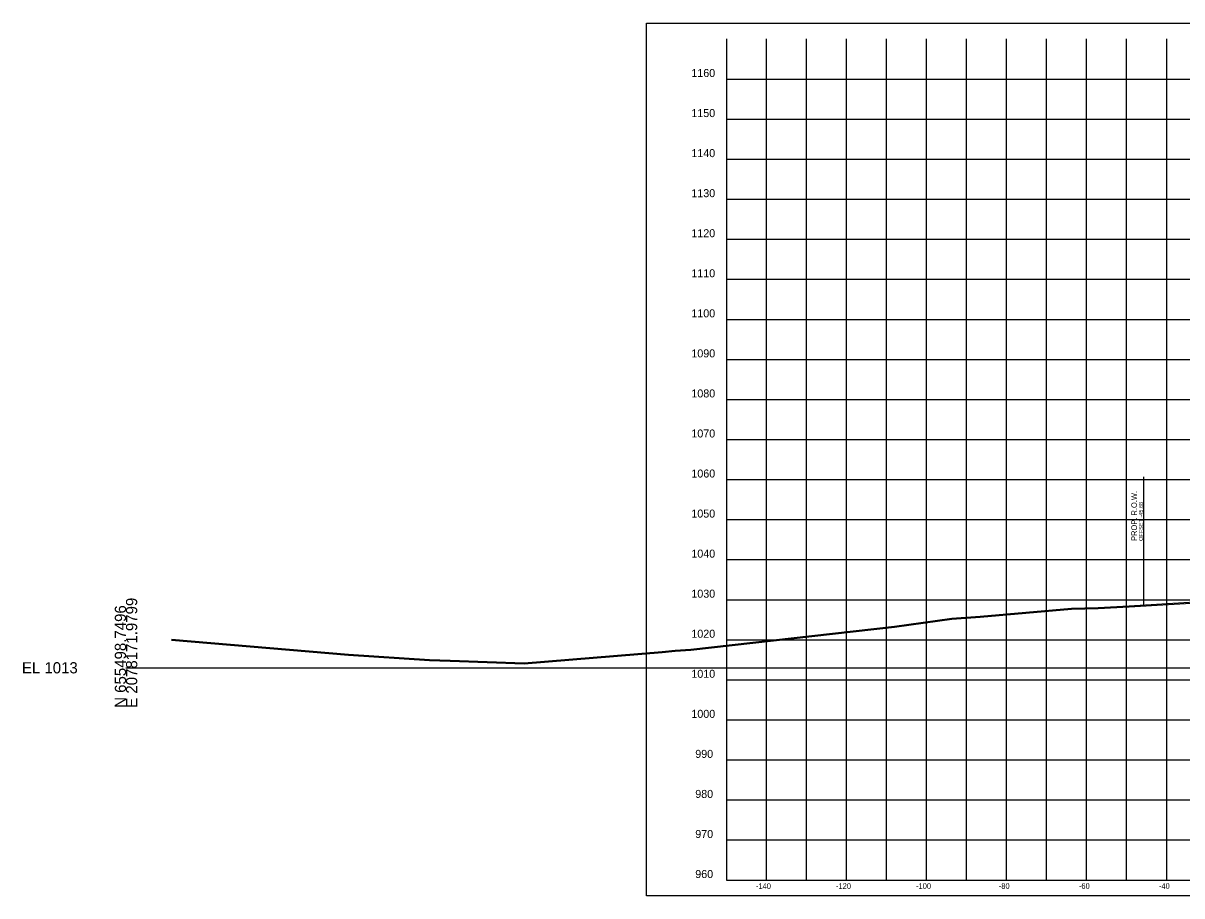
# Model space of a CAD drawing. Extents: x 5868 to 6683, y 2883 to 19120.
# Drawn here: x 5868.1 to 6157.6, y 5388.1 to 5606 of the extents above; entities that cross this region are included whole.
import ezdxf

# ---------------------------------------------------------------- set-up
doc = ezdxf.new("R2010")
doc.units = 0
for name, color, linetype in [('DESIGN - ROW - Right-of-Way and Easement Labels', 7, 'Continuous'), ('DESIGN - ROW - Right-of-Way Linework', 7, 'Continuous'), ('DESIGN - SHEET - Corner Text', 7, 'Continuous'), ('DESIGN - SHEET - Light Grid', 7, 'Continuous'), ('DESIGN - SHEET - Linework', 7, 'Continuous'), ('DESIGN - SHEET - Plot Shape', 7, 'Continuous'), ('SURVEY - GROUND - Bottom of Topsoil Layer', 7, 'Continuous'), ('SURVEY - GROUND - Top of Ground', 7, 'Continuous')]:
    doc.layers.add(name, color=color, linetype=linetype)

msp = doc.modelspace()

# ---------------------------------------------------------------- linework, layer by layer
at = {"layer": 'DESIGN - ROW - Right-of-Way Linework'}
msp.add_line((6148.1, 5460.74), (6148.1, 5492.74), dxfattribs=at)
at = {"layer": 'DESIGN - SHEET - Light Grid'}
msp.add_line((5893.78, 5445.07), (6193.78, 5445.07), dxfattribs=at)
at = {"layer": 'DESIGN - SHEET - Linework'}
for p, q in [((6053.78, 5392.07), (6053.78, 5602.07)), ((6063.78, 5392.07), (6063.78, 5602.07)), ((6073.78, 5392.07), (6073.78, 5602.07)), ((6083.78, 5392.07), (6083.78, 5602.07)), ((6093.78, 5392.07), (6093.78, 5602.07)), ((6103.78, 5392.07), (6103.78, 5602.07)), ((6113.78, 5392.07), (6113.78, 5602.07)), ((6123.78, 5392.07), (6123.78, 5602.07)), ((6133.78, 5392.07), (6133.78, 5602.07)), ((6143.78, 5392.07), (6143.78, 5602.07)), ((6153.78, 5392.07), (6153.78, 5602.07)), ((6043.78, 5592.07), (6343.78, 5592.07)), ((6043.78, 5582.07), (6343.78, 5582.07)), ((6043.78, 5572.07), (6343.78, 5572.07)), ((6043.78, 5562.07), (6343.78, 5562.07)), ((6043.78, 5552.07), (6343.78, 5552.07)), ((6043.78, 5542.07), (6343.78, 5542.07)), ((6043.78, 5532.07), (6343.78, 5532.07)), ((6043.78, 5522.07), (6343.78, 5522.07)), ((6043.78, 5512.07), (6343.78, 5512.07)), ((6043.78, 5502.07), (6343.78, 5502.07)), ((6043.78, 5492.07), (6343.78, 5492.07)), ((6043.78, 5482.07), (6343.78, 5482.07)), ((6043.78, 5472.07), (6343.78, 5472.07)), ((6043.78, 5462.07), (6343.78, 5462.07)), ((6043.78, 5452.07), (6343.78, 5452.07)), ((6043.78, 5442.07), (6343.78, 5442.07)), ((6043.78, 5432.07), (6343.78, 5432.07)), ((6043.78, 5422.07), (6343.78, 5422.07)), ((6043.78, 5412.07), (6343.78, 5412.07)), ((6043.78, 5402.07), (6343.78, 5402.07))]:
    msp.add_line(p, q, dxfattribs=at)
msp.add_lwpolyline([(6043.78, 5602.07), (6043.78, 5392.07), (6343.78, 5392.07), (6343.78, 5602.07)], dxfattribs=at)
at = {"layer": 'DESIGN - SHEET - Plot Shape'}
msp.add_lwpolyline([(6023.78, 5606.01), (6363.78, 5606.01), (6363.78, 5388.13), (6023.78, 5388.13)], close=True, dxfattribs=at)
at = {"layer": 'SURVEY - GROUND - Bottom of Topsoil Layer'}
for p, q in [((6107.19, 5457.67), (6129.99, 5459.72)), ((6129.99, 5459.72), (6136.68, 5459.87)), ((6136.68, 5459.87), (6144.4, 5460.26)), ((6144.4, 5460.26), (6174.51, 5462.14)), ((6085.77, 5455.23), (6100.07, 5457.18)), ((6100.07, 5457.18), (6107.19, 5457.67)), ((6034.9, 5449.45), (6085.77, 5455.23)), ((5905.15, 5451.96), (5949.35, 5448.24)), ((5949.35, 5448.24), (5969.57, 5446.88)), ((5993.27, 5446.05), (6027.7, 5448.85)), ((6027.7, 5448.85), (6030.98, 5449.23)), ((6030.98, 5449.23), (6034.9, 5449.45)), ((5969.57, 5446.88), (5974.79, 5446.75)), ((5974.79, 5446.75), (5993.27, 5446.05))]:
    msp.add_line(p, q, dxfattribs=at)
at = {"layer": 'SURVEY - GROUND - Top of Ground'}
msp.add_lwpolyline([(5905.15, 5452.21), (5949.35, 5448.49), (5969.57, 5447.13), (5974.79, 5447), (5993.27, 5446.3), (6027.7, 5449.1), (6030.98, 5449.48), (6034.9, 5449.7), (6085.77, 5455.48), (6100.07, 5457.43), (6107.19, 5457.92), (6129.99, 5459.97), (6136.68, 5460.12), (6144.4, 5460.51), (6174.51, 5462.39)], dxfattribs=at)

# ---------------------------------------------------------------- texts
at = {"layer": 'DESIGN - ROW - Right-of-Way and Easement Labels'}
for s, height, p in [('PROP. R.O.W.', 1.4, (6146.35, 5476.74)), ('OFFSET -45.68', 1, (6147.85, 5476.74))]:
    msp.add_text(s, height=height, rotation=90, dxfattribs=at).set_placement(p)
at = {"layer": 'DESIGN - SHEET - Corner Text'}
for s, height, p in [('1160', 2, (6035.03, 5592.57)), ('1150', 2, (6035.03, 5582.57)), ('1140', 2, (6035.03, 5572.57)), ('1130', 2, (6035.03, 5562.57)), ('1120', 2, (6035.03, 5552.57)), ('1110', 2, (6035.03, 5542.57)), ('1100', 2, (6035.03, 5532.57)), ('1090', 2, (6035.03, 5522.57)), ('1080', 2, (6035.03, 5512.57)), ('1070', 2, (6035.03, 5502.57)), ('1060', 2, (6035.03, 5492.57)), ('1050', 2, (6035.03, 5482.57)), ('1040', 2, (6035.03, 5472.57)), ('1030', 2, (6035.03, 5462.57)), ('1020', 2, (6035.03, 5452.57)), ('1010', 2, (6035.03, 5442.57)), ('1000', 2, (6035.03, 5432.57)), ('990', 2, (6036, 5422.57)), ('980', 2, (6036, 5412.57)), ('970', 2, (6036, 5402.57)), ('960', 2, (6036, 5392.57)), ('-140', 1.4, (6051.16, 5389.87)), ('-120', 1.4, (6071.16, 5389.87)), ('-100', 1.4, (6091.16, 5389.87)), ('-80', 1.4, (6111.84, 5389.87)), ('-60', 1.4, (6131.84, 5389.87)), ('-40', 1.4, (6151.84, 5389.87))]:
    msp.add_text(s, height=height, dxfattribs=at).set_placement(p)
at = {"layer": 'DESIGN - SHEET - Light Grid'}
for s, p in [('E 2078171.9799', (5896.58, 5435.07)), ('N 655498.7496', (5893.78, 5435.07))]:
    msp.add_text(s, height=2.8, rotation=90, dxfattribs=at).set_placement(p)
msp.add_text('EL 1013', height=2.8, dxfattribs=at).set_placement((5867.78, 5443.67))

doc.saveas('drawing.dxf')
